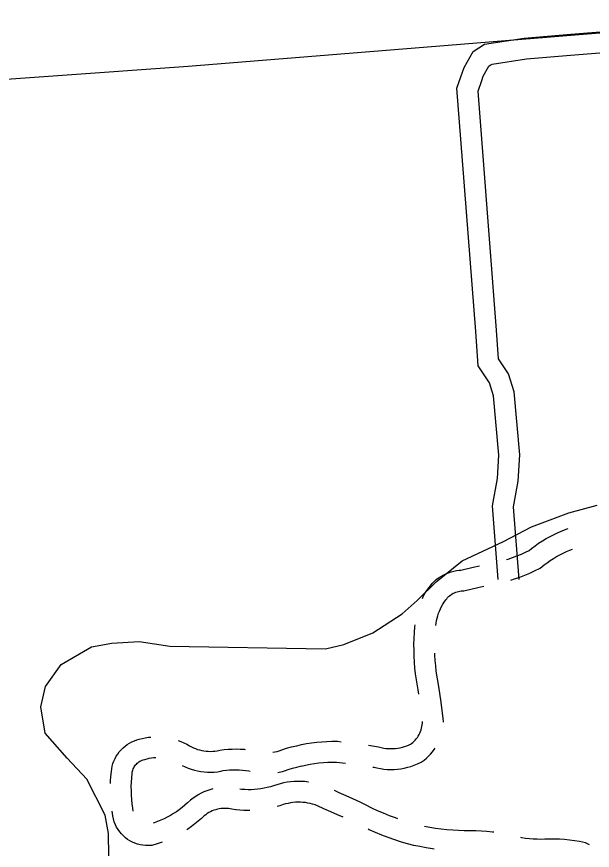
# Model space of a CAD drawing. Extents: x 3329297 to 3367176, y 649250 to 674653.
# Drawn here: x 3347164 to 3347993, y 662904 to 664105 of the extents above; entities that cross this region are included whole.
import ezdxf

# ---------------------------------------------------------------- set-up
doc = ezdxf.new("R2010")
doc.units = 0
for name, color, linetype in [('V-ROAD-CNTR', 7, 'Continuous'), ('V-SITE-OTLN', 7, 'Continuous'), ('V-TOPO-SHOR', 7, 'Continuous')]:
    doc.layers.add(name, color=color, linetype=linetype)

msp = doc.modelspace()

# ---------------------------------------------------------------- linework, layer by layer
at = {"layer": 'V-ROAD-CNTR'}
for points in [[(3347962.5, 664080), (3348639.9, 664134.2)], [(3347962.1, 664049.9), (3348654.7, 664105.3)], [(3347804.1, 664018.7), (3347808.9, 664032.1), (3347821.9, 664055.4), (3347838, 664065.7), (3347895, 664074.6), (3347962.5, 664080)], [(3347846.2, 664035.4), (3347848.9, 664037.1), (3347898.5, 664044.8), (3347962.1, 664049.9)], [(3347834.2, 664013.6), (3347836.3, 664019.7), (3347844.5, 664034.2), (3347846.2, 664035.4)], [(3347804, 663929), (3347798.3, 664002.2), (3347804.1, 664018.7)], [(3347834.5, 663923), (3347828.7, 663998.2), (3347834.2, 664013.6)], [(3347857.7, 663294.6), (3347849.5, 663400.7), (3347856.8, 663439.8), (3347858.6, 663473.7), (3347851.2, 663558.9), (3347845.3, 663577.7), (3347828.9, 663602.2), (3347825.5, 663651.6), (3347804, 663929)], [(3347887.8, 663294.3), (3347879.7, 663399.1), (3347886.6, 663436.3), (3347888.7, 663474.2), (3347880.8, 663564.7), (3347872.6, 663590.8), (3347858.2, 663612.2), (3347855.4, 663653.8), (3347834.5, 663923)], [(3347869.8, 663323.1), (3347872, 663323.8), (3347878.4, 663326), (3347884.8, 663328.5), (3347891.1, 663331.1), (3347897.3, 663333.9), (3347902.2, 663336.3), (3347905.7, 663339.1), (3347910.8, 663343), (3347916, 663346.6), (3347921.4, 663350.1), (3347926.9, 663353.4), (3347932.5, 663356.5), (3347938.2, 663359.4), (3347944, 663362.1), (3347949.9, 663364.6), (3347955.8, 663366.8), (3347958.6, 663367.8)], [(3347876.1, 663293.6), (3347881.4, 663295.3), (3347888.8, 663297.8), (3347896, 663300.6), (3347903.1, 663303.6), (3347910.2, 663306.8), (3347918.4, 663310.9), (3347924.1, 663315.4), (3347928.3, 663318.6), (3347932.7, 663321.7), (3347937.2, 663324.6), (3347941.8, 663327.4), (3347946.5, 663329.9), (3347951.3, 663332.4), (3347956.2, 663334.6), (3347961.1, 663336.7), (3347964.9, 663338.2)], [(3347748.5, 663267.2), (3347749.8, 663269.7), (3347752.3, 663274.2), (3347755.1, 663278.5), (3347757.9, 663282.5), (3347760.2, 663285.5), (3347762.8, 663288.6), (3347765.6, 663291.5), (3347768.6, 663294.2), (3347771.8, 663296.6), (3347775.2, 663298.9), (3347778.7, 663300.9), (3347782.3, 663302.7), (3347786, 663304.2), (3347789.8, 663305.5), (3347793.7, 663306.6), (3347797.7, 663307.4), (3347801.7, 663307.9), (3347803.9, 663308), (3347821.6, 663312.1), (3347830.8, 663314.1)], [(3347768, 663228.1), (3347768.4, 663231.6), (3347769, 663235.2), (3347769.8, 663238.7), (3347770.8, 663242.2), (3347771.9, 663245.7), (3347773.2, 663249), (3347774.7, 663252.3), (3347776.3, 663255.6), (3347778.1, 663258.7), (3347780, 663261.8), (3347782.2, 663264.9), (3347783.6, 663266.7), (3347784.9, 663268.3), (3347786.3, 663269.7), (3347787.8, 663271.1), (3347789.4, 663272.3), (3347791.1, 663273.5), (3347792.9, 663274.5), (3347794.7, 663275.4), (3347796.6, 663276.2), (3347798.5, 663276.8), (3347800.5, 663277.3), (3347802.5, 663277.7), (3347804.5, 663278), (3347808.3, 663278.2), (3347828.2, 663282.8), (3347837.1, 663284.8)], [(3347743.4, 663129.4), (3347742.5, 663135.6), (3347738.8, 663158.3), (3347737.9, 663166.9), (3347737.2, 663175.4), (3347736.7, 663183.9), (3347736.5, 663192.4), (3347736.4, 663201), (3347736.7, 663209.5), (3347737.1, 663218), (3347737.8, 663226.2), (3347738, 663228.9)], [(3347778.8, 663089), (3347778.8, 663089.3), (3347778.7, 663094), (3347775.5, 663117.5), (3347772.2, 663140.2), (3347768.6, 663162.3), (3347767.7, 663169.8), (3347767.1, 663177.5), (3347766.7, 663185.2), (3347766.6, 663188.2)], [(3347671.1, 663055.5), (3347685.2, 663053.2), (3347689.4, 663052.2), (3347692.8, 663051.6), (3347696.1, 663051.1), (3347699.5, 663050.8), (3347702.9, 663050.7), (3347706.3, 663050.8), (3347709.7, 663051.1), (3347713.1, 663051.5), (3347716.4, 663052.1), (3347719.7, 663052.9), (3347723, 663053.8), (3347726.2, 663055), (3347729.4, 663056.2), (3347731.6, 663057.3), (3347732.8, 663058.2), (3347734.7, 663059.7), (3347736.5, 663061.3), (3347738.2, 663063.1), (3347739.8, 663064.9), (3347741.3, 663066.9), (3347742.6, 663068.9), (3347743.9, 663071), (3347745, 663073.2), (3347745.9, 663075.4), (3347746.8, 663077.7), (3347747.4, 663080.1), (3347748, 663082.5), (3347748.4, 663084.9), (3347748.6, 663087.3), (3347748.8, 663089.7), (3347748.8, 663089.8)], [(3347299.3, 663000.5), (3347299.4, 663003.7), (3347299.8, 663010.8), (3347300.5, 663018), (3347301, 663021.6), (3347301.8, 663025.4), (3347302.8, 663029.2), (3347304.2, 663032.8), (3347305.8, 663036.3), (3347307.6, 663039.7), (3347309.7, 663043), (3347312, 663046.1), (3347314.6, 663049), (3347317.3, 663051.8), (3347320.3, 663054.3), (3347323.4, 663056.6), (3347326.7, 663058.6), (3347330.1, 663060.5), (3347333.7, 663062), (3347337.3, 663063.3), (3347340.5, 663064.2), (3347344.7, 663065.4), (3347349.4, 663066.4), (3347354.1, 663067.2), (3347357.4, 663067.5)], [(3347396.8, 663062.6), (3347400.8, 663061.1), (3347405.1, 663059.2), (3347409.4, 663057), (3347413, 663054.9), (3347415.9, 663053.3), (3347418.8, 663051.9), (3347421.7, 663050.7), (3347424.7, 663049.6), (3347427.7, 663048.8), (3347430.8, 663048), (3347433.9, 663047.5), (3347437, 663047.1), (3347440.2, 663046.9), (3347443.4, 663046.8), (3347446.5, 663047), (3347449.7, 663047.3), (3347452.8, 663047.7), (3347456.8, 663048.6), (3347462.8, 663049.4), (3347468.6, 663049.9), (3347474.5, 663050.2), (3347480.3, 663050.3), (3347486.2, 663050.2), (3347492, 663049.8), (3347493.3, 663049.6)], [(3347532.9, 663045.6), (3347533.1, 663045.6), (3347536.2, 663046.1), (3347539.3, 663046.8), (3347542.4, 663047.7), (3347546, 663049), (3347553, 663051.2), (3347560.1, 663053.2), (3347567.1, 663054.9)], [(3347567.5, 663055), (3347574.5, 663056.5), (3347581.7, 663057.9), (3347589, 663059), (3347596.3, 663059.9), (3347603.6, 663060.6), (3347611, 663061.1), (3347618.3, 663061.3), (3347626.4, 663061.3), (3347631.5, 663060.7)], [(3347677.4, 663024.1), (3347679.3, 663023.8), (3347683.1, 663022.9), (3347688, 663021.9), (3347692.9, 663021.3), (3347697.9, 663020.9), (3347702.8, 663020.7), (3347707.8, 663020.9), (3347712.7, 663021.2), (3347717.6, 663021.8), (3347722.5, 663022.7), (3347727.4, 663023.9), (3347732.1, 663025.2), (3347736.8, 663026.9), (3347741.4, 663028.7), (3347746.8, 663031.3), (3347751, 663034.3), (3347754.3, 663036.9), (3347757.4, 663039.8), (3347760.4, 663042.9), (3347763.1, 663046.1), (3347765.7, 663049.5), (3347767, 663051.4)], [(3347332.1, 662960.8), (3347331.3, 662965.2), (3347330.5, 662971.3), (3347329.9, 662977.5), (3347329.5, 662983.7), (3347329.3, 662989.9), (3347329.2, 662996.2), (3347329.4, 663002.4), (3347329.8, 663008.6), (3347330.3, 663014.7), (3347330.6, 663016.6), (3347330.9, 663018.3), (3347331.4, 663019.9), (3347332, 663021.5), (3347332.7, 663023), (3347333.5, 663024.5), (3347334.4, 663025.9), (3347335.4, 663027.2), (3347336.5, 663028.5), (3347337.7, 663029.7), (3347338.9, 663030.8), (3347340.3, 663031.8), (3347341.7, 663032.6), (3347343.2, 663033.4), (3347344.7, 663034.1), (3347346.3, 663034.7), (3347348.5, 663035.3), (3347351.9, 663036.2), (3347355, 663036.9), (3347358.2, 663037.4), (3347361.3, 663037.8), (3347364.5, 663038), (3347364.7, 663038)], [(3347573.9, 663025.7), (3347580.4, 663027.1), (3347586.7, 663028.3), (3347593.1, 663029.3), (3347599.5, 663030.1), (3347606, 663030.7), (3347612.4, 663031.1), (3347618.9, 663031.3), (3347624.7, 663031.3), (3347637.8, 663029.8)], [(3347402.4, 663026.5), (3347406.6, 663024.5), (3347411, 663022.7), (3347415.5, 663021.1), (3347420.1, 663019.7), (3347424.7, 663018.6), (3347429.4, 663017.8), (3347434.2, 663017.2), (3347439, 663016.9), (3347443.8, 663016.8), (3347448.5, 663017), (3347453.3, 663017.5), (3347458, 663018.2), (3347461.8, 663019), (3347466.2, 663019.6), (3347470.8, 663020), (3347475.5, 663020.3), (3347480.1, 663020.3), (3347484.7, 663020.2), (3347489.4, 663019.9), (3347494, 663019.4), (3347498.6, 663018.7), (3347500.5, 663018.3)], [(3347540.1, 663016.4), (3347542.1, 663016.7), (3347546.9, 663017.8), (3347551.5, 663019.1), (3347555.4, 663020.5), (3347561.6, 663022.4), (3347567.8, 663024.2), (3347574.3, 663025.8)], [(3347584.3, 663002.6), (3347584, 663002.6), (3347579, 663003.2), (3347573.9, 663003.5), (3347568.9, 663003.5), (3347563.8, 663003.3), (3347558.7, 663002.9), (3347553.7, 663002.2), (3347548.7, 663001.3), (3347543.8, 663000.1), (3347539, 662998.7), (3347534.1, 662997.1), (3347529.6, 662995.8), (3347525.1, 662994.6), (3347520.5, 662993.7), (3347515.9, 662992.9), (3347511.3, 662992.3), (3347506.7, 662991.9), (3347502, 662991.6), (3347497.4, 662991.6), (3347492.7, 662991.7), (3347488.1, 662992), (3347485.7, 662992.2)], [(3347446.6, 662992.7), (3347446.5, 662992.7), (3347442.2, 662991.5), (3347437.9, 662990.1), (3347433.8, 662988.5), (3347429.7, 662986.5), (3347425.8, 662984.4), (3347422, 662982), (3347418.3, 662979.4), (3347414.7, 662976.5), (3347410.4, 662972.5), (3347406.5, 662969.1), (3347402.5, 662965.9), (3347398.4, 662962.8), (3347394.2, 662959.9), (3347389.9, 662957.1), (3347385.5, 662954.5), (3347381, 662952), (3347376.4, 662949.7), (3347371.7, 662947.6), (3347367, 662945.6), (3347362.2, 662943.8), (3347360.9, 662943.4)], [(3347713.4, 662949.5), (3347709.8, 662950.8), (3347701.2, 662954.1), (3347692.6, 662957.6), (3347684.1, 662961.3), (3347675.7, 662965.2), (3347667.4, 662969.2), (3347658.7, 662973.7), (3347648.5, 662978.3), (3347638.6, 662982.8), (3347628.7, 662987.2), (3347622.1, 662990.2)], [(3347634.3, 662951.9), (3347626.3, 662955.4), (3347616.5, 662959.8), (3347606.7, 662964.2), (3347597.3, 662968.3), (3347594, 662969.6), (3347590.5, 662970.7), (3347587.1, 662971.6), (3347583.6, 662972.3), (3347580, 662972.9), (3347576.4, 662973.3), (3347572.9, 662973.5), (3347569.3, 662973.5), (3347565.7, 662973.4), (3347562.1, 662973.1), (3347558.5, 662972.6), (3347555, 662971.9), (3347551.5, 662971.1), (3347548, 662970.1), (3347543, 662968.4), (3347539.3, 662967.3)], [(3347373.5, 662916), (3347372.1, 662915.5), (3347366.3, 662913.6), (3347358.9, 662911.4), (3347353.8, 662911.1), (3347349.8, 662911.2), (3347345.9, 662911.6), (3347342, 662912.3), (3347338.2, 662913.3), (3347334.5, 662914.5), (3347330.8, 662916.1), (3347327.3, 662917.9), (3347324, 662920), (3347320.8, 662922.4), (3347317.8, 662925), (3347315, 662927.8), (3347312.5, 662930.8), (3347310.2, 662934), (3347308.1, 662937.4), (3347306.3, 662940.9), (3347304.5, 662945.4), (3347302.8, 662953.7), (3347301.7, 662960.6)], [(3347479.6, 662962.7), (3347474.1, 662963.5), (3347469.3, 662964.3), (3347466.7, 662964.6), (3347464.1, 662964.7), (3347461.4, 662964.6), (3347458.7, 662964.4), (3347456, 662964), (3347453.4, 662963.5), (3347450.8, 662962.8), (3347448.2, 662961.9), (3347445.7, 662960.9), (3347443.3, 662959.8), (3347440.9, 662958.5), (3347438.6, 662957.1), (3347436.4, 662955.5), (3347434.4, 662953.9), (3347430.5, 662950.2), (3347425.8, 662946.1), (3347421, 662942.2), (3347416, 662938.5), (3347410.9, 662934.9), (3347409.1, 662933.8)], [(3347499.8, 662961.6), (3347497.2, 662961.6), (3347491.4, 662961.7), (3347485.6, 662962.1), (3347480.1, 662962.6)], [(3347851.3, 662930.2), (3347849.7, 662930.4), (3347841.6, 662931.3), (3347833.5, 662931.9), (3347825.4, 662932.3), (3347817.5, 662932.4), (3347808.9, 662932.5), (3347800.6, 662932.7), (3347792.3, 662933.2), (3347784, 662933.9), (3347775.7, 662934.8), (3347767.5, 662935.9), (3347759.3, 662937.3), (3347751.8, 662938.7)], [(3347765.7, 662905.9), (3347763, 662906.3), (3347754, 662907.8), (3347745, 662909.5), (3347736.1, 662911.4), (3347727.3, 662913.6), (3347718.3, 662916.1), (3347708.7, 662919.3), (3347699.4, 662922.7), (3347690.1, 662926.2), (3347681, 662930), (3347671.9, 662933.9), (3347670.4, 662934.6)], [(3347989.3, 662912.3), (3347983.3, 662914.9), (3347975, 662916.7), (3347967.8, 662917.9), (3347960.6, 662918.9), (3347953.4, 662919.6), (3347946.1, 662920.1), (3347938.8, 662920.4), (3347931.6, 662920.3), (3347924.8, 662920.1), (3347919.3, 662920), (3347913.8, 662920.2), (3347908.3, 662920.4), (3347902.8, 662920.9), (3347897.3, 662921.5), (3347891.8, 662922.3), (3347890.5, 662922.5)]]:
    msp.add_lwpolyline(points, dxfattribs=at)
at = {"layer": 'V-SITE-OTLN'}
msp.add_lwpolyline([(3347297, 662896.1), (3347296.3, 662928.4), (3347291.4, 662954.7), (3347265.4, 663006.9), (3347236.9, 663037.1), (3347205.4, 663073.1), (3347198.8, 663111.1), (3347205.5, 663140.5), (3347228.3, 663171.8), (3347271.7, 663197.6), (3347301, 663202.6), (3347340.5, 663204.9), (3347384.6, 663198.4), (3347609, 663194.3), (3347635.2, 663200.7), (3347677.4, 663217.6), (3347719.3, 663244.9), (3347740.9, 663264.4), (3347768.2, 663291.3), (3347805.7, 663321.4), (3347865.3, 663349), (3347905.9, 663370.4), (3347959.7, 663390.5), (3348000.5, 663401.6)], dxfattribs=at)
at = {"layer": 'V-TOPO-SHOR'}
msp.add_lwpolyline([(3345873.6, 663908), (3346198.6, 663936.1), (3346532.4, 663963.4), (3347015, 664005.5), (3347411.2, 664034.1), (3347785.8, 664064.2), (3348074.9, 664087.6), (3348554.5, 664131.6), (3348696.6, 664141.3), (3348708.3, 664143.5), (3348710.1, 664151.4), (3348701.5, 664238.9), (3348698.1, 664261.3), (3348704.7, 664277.1)], dxfattribs=at)

doc.saveas('drawing.dxf')
